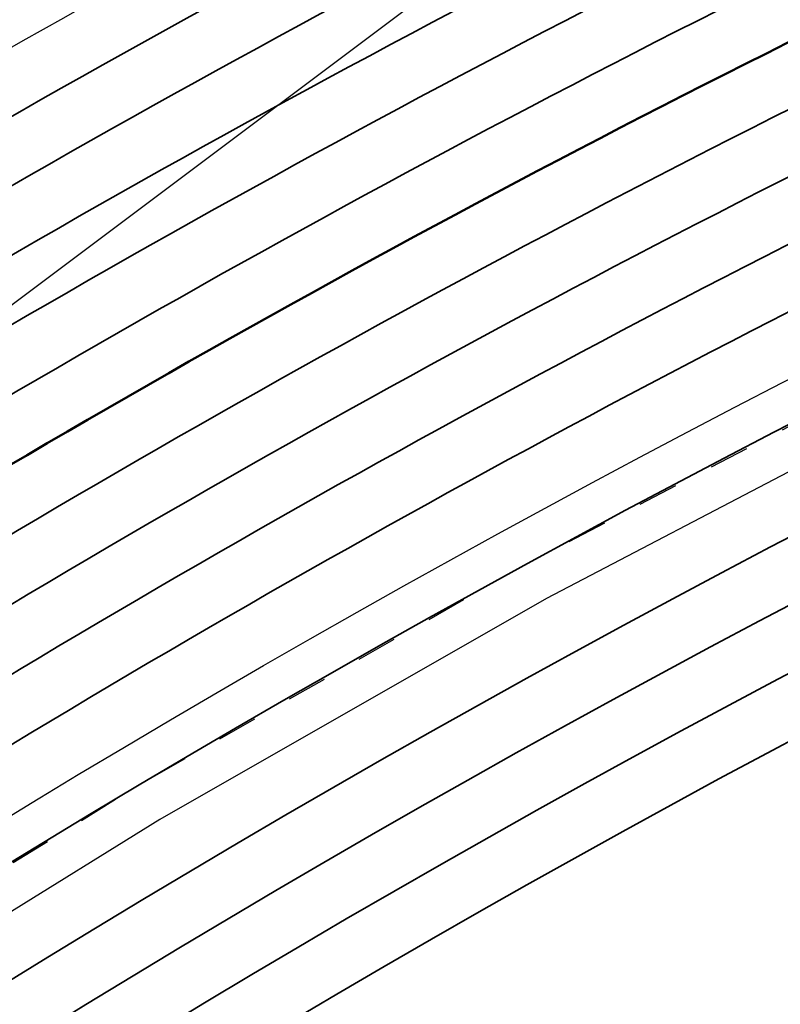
# Model space of a CAD drawing. Header units: metres. Extents: x -502 to 161, y -108 to 174.
# Tile 215 of 656: x -251.15 to -249.25, y -13.71 to -11.26. Entities that reach past the tile are written whole.
import ezdxf

# ---------------------------------------------------------------- set-up
doc = ezdxf.new("R2010")
doc.units = ezdxf.units.M
doc.header["$LTSCALE"] = 0.1
doc.linetypes.add('2-1', pattern=[0.17, 0.06, -0.025, 0.06, -0.025])
doc.linetypes.add('237', pattern=[93, 75, -18])
for name, color, linetype in [('BRI31-005.05-5p02-Koordinierung Lageplan 4. BA ZOB West 2022-06-15', 7, 'Continuous'), ('BRI31-005.06-5f07-Koordinierung Lageplan 4. BA ZOB Fernbusbahnh', 7, 'Continuous'), ('BRI31-005.07-5f08-Koordinierung Lageplan 4. BA Radstation - Seeterrasse 2023-05-31', 7, 'Continuous'), ('BRI32-005.03-5f06-Koordinierung Schemaplan 4 BA ZOB Teilbereich 2 Ost - Bahnhofsallee 2023-01-21', 7, 'Continuous')]:
    doc.layers.add(name, color=color, linetype=linetype)

msp = doc.modelspace()

# ---------------------------------------------------------------- linework, layer by layer
at = {"layer": 'BRI31-005.05-5p02-Koordinierung Lageplan 4. BA ZOB West 2022-06-15', "color": 3, "linetype": 'Continuous', "lineweight": 35, "true_color": 0x00ff00, "transparency": 33554687, "flags": 128}
for points in [[(-279.4058, -30.9235), (-270.9467, -26.7095, 0.095997), (-268.1607, -24.5758, -0.065942), (-264.8207, -21.6858, 0.025186), (-260.4856, -18.5119), (-255.5271, -14.4822, -0.005996), (-254.9201, -14.0009, -0.059186), (-248.3852, -10.0817, 0.078462), (-238.2914, -3.4889), (-238.2914, -3.4889, -0.100623), (-214.8444, 10.3949), (-214.8444, 10.3949), (-211.177, 9.7003), (-205.5504, 1.4442)], [(-205.711, 1.4137), (-211.266, 9.5645), (-214.833, 10.2401), (-214.833, 10.2401, 0.100475), (-238.1908, -3.6002), (-238.1908, -3.6002, -0.078462), (-248.3237, -10.2185), (-248.3237, -10.2185, 0.059186), (-254.8284, -14.1195), (-254.8284, -14.1195), (-254.8284, -14.1195, 0.005996), (-255.4325, -14.5986), (-255.4325, -14.5986), (-260.391, -18.6283, -0.025186), (-264.7383, -21.8111), (-264.7383, -21.8111, 0.065942), (-268.0485, -24.6753), (-268.0485, -24.6753), (-268.0485, -24.6753, -0.095997), (-270.8799, -26.8438), (-270.8799, -26.8438), (-279.3404, -31.0585)], [(-311.2459, -44.722), (-303.6354, -41.8968), (-298.4404, -39.6095), (-284.9949, -33.8889), (-279.275, -31.1935), (-270.813, -26.978, 0.095997), (-267.9364, -24.7749), (-267.9364, -24.7749, -0.065942), (-264.6559, -21.9364), (-264.6559, -21.9364, 0.025186), (-260.2964, -18.7447), (-255.3379, -14.715, -0.005996), (-254.7366, -14.2381), (-254.7366, -14.2381, -0.059186), (-248.2623, -10.3553), (-248.2623, -10.3553, 0.078462), (-238.0902, -3.7115), (-238.0902, -3.7115, -0.100327), (-214.8215, 10.0853), (-214.8215, 10.0853), (-211.3549, 9.4287), (-205.8717, 1.3831)], [(-206.0324, 1.3525), (-211.4439, 9.2929), (-214.81, 9.9304), (-214.81, 9.9304, 0.100178), (-237.9896, -3.8227), (-237.9896, -3.8227, -0.078462), (-248.2009, -10.4922), (-248.2009, -10.4922, 0.059186), (-254.6448, -14.3568), (-254.6448, -14.3568), (-254.6448, -14.3568, 0.005996), (-255.2433, -14.8314), (-255.2433, -14.8314), (-260.2018, -18.8611), (-260.2018, -18.8611, -0.025186), (-264.5735, -22.0618), (-264.5735, -22.0618), (-264.5735, -22.0618, 0.065942), (-267.8242, -24.8745), (-267.8242, -24.8745), (-267.8242, -24.8745, -0.095997), (-270.7461, -27.1123), (-270.7461, -27.1123), (-279.2096, -31.3285)], [(-279.1442, -31.4635), (-270.6792, -27.2466, 0.095997), (-267.712, -24.974), (-267.712, -24.974, -0.065942), (-264.4911, -22.1871), (-264.4911, -22.1871, 0.025186), (-260.1072, -18.9775), (-255.1487, -14.9478, -0.005996), (-254.553, -14.4754, -0.059186), (-248.1394, -10.629), (-248.1394, -10.629, 0.078462), (-237.889, -3.934), (-237.889, -3.934), (-237.889, -3.934, -0.100028), (-214.7984, 9.7756), (-214.7984, 9.7756), (-211.5329, 9.1571), (-206.1931, 1.3219)], [(-206.5145, 1.2608), (-211.7108, 8.8854), (-214.7752, 9.4658, 0.099728), (-237.6878, -4.1565, -0.078462), (-248.0165, -10.9027, 0.059186), (-254.3694, -14.7127, 0.005996), (-254.9595, -15.1806), (-259.918, -19.2103, -0.025186), (-264.3263, -22.4378, 0.065942), (-267.4876, -25.1732), (-267.4876, -25.1732, -0.095997), (-270.5454, -27.5151), (-270.5454, -27.5151), (-279.0133, -31.7335)], [(-278.9479, -31.8684), (-270.4786, -27.6493), (-270.4786, -27.6493, 0.095997), (-267.3754, -25.2727), (-267.3754, -25.2727, -0.065942), (-264.2439, -22.5631), (-264.2439, -22.5631, 0.025186), (-259.8234, -19.3267), (-259.8234, -19.3267), (-254.8649, -15.297, -0.005996), (-254.2777, -14.8313), (-254.2777, -14.8313, -0.059186), (-247.9551, -11.0396), (-247.9551, -11.0396, 0.078462), (-237.5872, -4.2677), (-237.5872, -4.2677, -0.099577), (-214.7635, 9.311), (-214.7635, 9.311), (-211.7997, 8.7496), (-206.6752, 1.2302)], [(-206.8358, 1.1996), (-211.8887, 8.6138), (-214.7518, 9.1561), (-214.7518, 9.1561, 0.099425), (-237.4866, -4.379), (-237.4866, -4.379, -0.078462), (-247.8937, -11.1764, 0.059186), (-254.1859, -14.95, 0.005996), (-254.7703, -15.4134), (-259.7288, -19.4431, -0.025186), (-264.1615, -22.6884, 0.065942), (-267.2632, -25.3723, -0.095997), (-270.4117, -27.7836), (-278.8825, -32.0034), (-284.6268, -34.7104), (-298.0829, -40.4355), (-303.2972, -42.7313), (-310.9253, -45.563), (-314.7666, -47.655, 0.354166), (-315.2467, -48.8186), (-312.9008, -56.6959), (-312.9008, -56.6959, 0.16104), (-309.3641, -61.7694), (-309.3641, -61.7694)], [(-278.8171, -32.1384), (-270.3448, -27.9179), (-270.3448, -27.9179, 0.095997), (-267.151, -25.4718), (-267.151, -25.4718), (-267.151, -25.4718, -0.065941), (-264.0791, -22.8138), (-264.0791, -22.8138), (-264.0791, -22.8138, 0.025186), (-259.6342, -19.5596), (-259.6342, -19.5596), (-254.6757, -15.5298, -0.005996), (-254.0941, -15.0686, -0.059186), (-247.8322, -11.3132, 0.078462), (-237.386, -4.4902), (-237.386, -4.4902, -0.099273), (-214.74, 9.0012), (-214.74, 9.0012), (-211.9777, 8.478), (-206.9965, 1.1691)], [(-220.9688, -6.3577, 0.037781), (-221.9372, -6.6183, -0.037556), (-222.9055, -6.8793), (-236.3229, -9.4365, -0.02249), (-238.1028, -9.6934, 0.147059), (-254.0766, -16.2671), (-259.0307, -20.2933)]]:
    msp.add_lwpolyline(points, format="xyb", dxfattribs=at)
at = {"layer": 'BRI31-005.05-5p02-Koordinierung Lageplan 4. BA ZOB West 2022-06-15', "color": 1, "linetype": 'Continuous', "lineweight": 50, "true_color": 0xff0000, "transparency": 33554687, "flags": 128}
msp.add_lwpolyline([(-254.4612, -14.5941), (-254.4612, -14.5941, -0.059186), (-248.078, -10.7659), (-248.078, -10.7659, 0.078462), (-237.7884, -4.0452), (-237.7884, -4.0452, -0.099878), (-214.7868, 9.6207), (-214.7868, 9.6207), (-211.6218, 9.0212), (-206.3538, 1.2914)], format="xyb", dxfattribs=at)
at = {"layer": 'BRI31-005.05-5p02-Koordinierung Lageplan 4. BA ZOB West 2022-06-15', "color": 7, "linetype": 'Continuous', "lineweight": 35, "transparency": 33554687, "flags": 128}
for points in [[(-219.9409, -5.5519), (-229.0536, -7.2881), (-229.0536, -7.2881, 0.060826), (-230.2289, -7.6642), (-230.2289, -7.6642), (-230.2289, -7.6642, -0.060829), (-231.4043, -8.0405), (-231.4043, -8.0405), (-236.4071, -8.9944), (-236.4071, -8.9944, -0.023522), (-238.2272, -9.2533), (-238.2272, -9.2533), (-238.2272, -9.2533, 0.146384), (-254.3604, -15.9179), (-254.3604, -15.9179), (-259.3146, -19.9441)], [(-220.9967, -6.2103), (-236.379, -9.1418, -0.02249), (-238.1322, -9.3949, 0.147059), (-254.2658, -16.0343), (-259.2199, -20.0605)], [(-220.9688, -6.3577), (-236.3509, -9.2891, -0.023523), (-238.199, -9.552, 0.146367), (-254.1712, -16.1507), (-259.1253, -20.1769)]]:
    msp.add_lwpolyline(points, format="xyb", dxfattribs=at)
at = {"layer": 'BRI31-005.05-5p02-Koordinierung Lageplan 4. BA ZOB West 2022-06-15', "color": 1, "linetype": 'Continuous', "lineweight": 35, "true_color": 0xff0000, "transparency": 33554687, "flags": 128}
msp.add_lwpolyline([(-238.2513, -9.0047, 0.146392), (-254.518, -15.7239)], format="xyb", dxfattribs=at)
at = {"layer": 'BRI31-005.06-5f07-Koordinierung Lageplan 4. BA ZOB Fernbusbahnh', "color": 7, "linetype": 'Continuous', "lineweight": 30, "transparency": 33554687}
msp.add_line((-263.4074, -21.1465), (-199.0858, 27.102), dxfattribs=at)
at = {"layer": 'BRI31-005.06-5f07-Koordinierung Lageplan 4. BA ZOB Fernbusbahnh', "color": 3, "linetype": 'Continuous', "lineweight": 30, "true_color": 0x00ff00, "transparency": 33554687, "flags": 128}
for points in [[(-279.4058, -30.9235), (-270.9467, -26.7095, 0.095997), (-268.1607, -24.5758, -0.065942), (-264.8207, -21.6858, 0.025186), (-260.4856, -18.5119), (-255.5271, -14.4822, -0.005996), (-254.9201, -14.0009, -0.059186), (-248.3852, -10.0817, 0.078462), (-238.2914, -3.4889), (-238.2914, -3.4889, -0.100623), (-214.8444, 10.3949), (-214.8444, 10.3949), (-211.177, 9.7003), (-205.5504, 1.4442)], [(-205.711, 1.4137), (-211.266, 9.5645), (-214.833, 10.2401), (-214.833, 10.2401, 0.100475), (-238.1908, -3.6002), (-238.1908, -3.6002, -0.078462), (-248.3237, -10.2185), (-248.3237, -10.2185, 0.059186), (-254.8284, -14.1195), (-254.8284, -14.1195), (-254.8284, -14.1195, 0.005996), (-255.4325, -14.5986), (-255.4325, -14.5986), (-260.391, -18.6283, -0.025186), (-264.7383, -21.8111), (-264.7383, -21.8111, 0.065942), (-268.0485, -24.6753), (-268.0485, -24.6753), (-268.0485, -24.6753, -0.095997), (-270.8799, -26.8438), (-270.8799, -26.8438), (-279.3404, -31.0585)], [(-311.2459, -44.722), (-303.6354, -41.8968), (-298.4404, -39.6095), (-284.9949, -33.8889), (-279.275, -31.1935), (-270.813, -26.978, 0.095997), (-267.9364, -24.7749), (-267.9364, -24.7749, -0.065942), (-264.6559, -21.9364), (-264.6559, -21.9364, 0.025186), (-260.2964, -18.7447), (-255.3379, -14.715, -0.005996), (-254.7366, -14.2381), (-254.7366, -14.2381, -0.059186), (-248.2623, -10.3553), (-248.2623, -10.3553, 0.078462), (-238.0902, -3.7115), (-238.0902, -3.7115, -0.100327), (-214.8215, 10.0853), (-214.8215, 10.0853), (-211.3549, 9.4287), (-205.8717, 1.3831)], [(-206.0324, 1.3525), (-211.4439, 9.2929), (-214.81, 9.9304), (-214.81, 9.9304, 0.100178), (-237.9896, -3.8227), (-237.9896, -3.8227, -0.078462), (-248.2009, -10.4922), (-248.2009, -10.4922, 0.059186), (-254.6448, -14.3568), (-254.6448, -14.3568), (-254.6448, -14.3568, 0.005996), (-255.2433, -14.8314), (-255.2433, -14.8314), (-260.2018, -18.8611), (-260.2018, -18.8611, -0.025186), (-264.5735, -22.0618), (-264.5735, -22.0618), (-264.5735, -22.0618, 0.065942), (-267.8242, -24.8745), (-267.8242, -24.8745), (-267.8242, -24.8745, -0.095997), (-270.7461, -27.1123), (-270.7461, -27.1123), (-279.2096, -31.3285)], [(-279.1442, -31.4635), (-270.6792, -27.2466, 0.095997), (-267.712, -24.974), (-267.712, -24.974, -0.065942), (-264.4911, -22.1871), (-264.4911, -22.1871, 0.025186), (-260.1072, -18.9775), (-255.1487, -14.9478, -0.005996), (-254.553, -14.4754, -0.059186), (-248.1394, -10.629), (-248.1394, -10.629, 0.078462), (-237.889, -3.934), (-237.889, -3.934), (-237.889, -3.934, -0.100028), (-214.7984, 9.7756), (-214.7984, 9.7756), (-211.5329, 9.1571), (-206.1931, 1.3219)], [(-206.5145, 1.2608), (-211.7108, 8.8854), (-214.7752, 9.4658, 0.099728), (-237.6878, -4.1565, -0.078462), (-248.0165, -10.9027, 0.059186), (-254.3694, -14.7127, 0.005996), (-254.9595, -15.1806), (-259.918, -19.2103, -0.025186), (-264.3263, -22.4378, 0.065942), (-267.4876, -25.1732), (-267.4876, -25.1732, -0.095997), (-270.5454, -27.5151), (-270.5454, -27.5151), (-279.0133, -31.7335)], [(-278.9479, -31.8684), (-270.4786, -27.6493), (-270.4786, -27.6493, 0.095997), (-267.3754, -25.2727), (-267.3754, -25.2727, -0.065942), (-264.2439, -22.5631), (-264.2439, -22.5631, 0.025186), (-259.8234, -19.3267), (-259.8234, -19.3267), (-254.8649, -15.297, -0.005996), (-254.2777, -14.8313), (-254.2777, -14.8313, -0.059186), (-247.9551, -11.0396), (-247.9551, -11.0396, 0.078462), (-237.5872, -4.2677), (-237.5872, -4.2677, -0.099577), (-214.7635, 9.311), (-214.7635, 9.311), (-211.7997, 8.7496), (-206.6752, 1.2302)], [(-206.8358, 1.1996), (-211.8887, 8.6138), (-214.7518, 9.1561), (-214.7518, 9.1561, 0.099425), (-237.4866, -4.379), (-237.4866, -4.379, -0.078462), (-247.8937, -11.1764, 0.059186), (-254.1859, -14.95, 0.005996), (-254.7703, -15.4134), (-259.7288, -19.4431, -0.025186), (-264.1615, -22.6884, 0.065942), (-267.2632, -25.3723, -0.095997), (-270.4117, -27.7836), (-278.8825, -32.0034), (-284.6268, -34.7104), (-298.0829, -40.4355), (-303.2972, -42.7313), (-310.9253, -45.563), (-314.7666, -47.655, 0.354166), (-315.2467, -48.8186), (-312.9008, -56.6959, 0.103821), (-310.9737, -60.2545)], [(-309.821, -45.313), (-303.2408, -42.8703), (-298.0233, -40.5732), (-284.5654, -34.8473), (-278.8171, -32.1384), (-270.3448, -27.9179), (-270.3448, -27.9179, 0.095997), (-267.151, -25.4718), (-267.151, -25.4718), (-267.151, -25.4718, -0.065941), (-264.0791, -22.8138), (-264.0791, -22.8138), (-264.0791, -22.8138, 0.025186), (-259.6342, -19.5596), (-259.6342, -19.5596), (-254.6757, -15.5298, -0.005996), (-254.0941, -15.0686, -0.059186), (-247.8322, -11.3132, 0.078462), (-237.386, -4.4902), (-237.386, -4.4902, -0.099273), (-214.74, 9.0012), (-214.74, 9.0012), (-211.9777, 8.478), (-206.9965, 1.1691)], [(-220.9688, -6.3577, 0.037781), (-221.9372, -6.6183, -0.037556), (-222.9055, -6.8793), (-236.3229, -9.4365, -0.02249), (-238.1028, -9.6934, 0.147059), (-254.0766, -16.2671), (-259.0307, -20.2933)]]:
    msp.add_lwpolyline(points, format="xyb", dxfattribs=at)
at = {"layer": 'BRI31-005.06-5f07-Koordinierung Lageplan 4. BA ZOB Fernbusbahnh', "color": 1, "linetype": 'Continuous', "lineweight": 50, "true_color": 0xff0000, "transparency": 33554687, "flags": 128}
msp.add_lwpolyline([(-254.4612, -14.5941), (-254.4612, -14.5941, -0.059186), (-248.078, -10.7659), (-248.078, -10.7659, 0.078462), (-237.7884, -4.0452), (-237.7884, -4.0452, -0.099878), (-214.7868, 9.6207), (-214.7868, 9.6207), (-211.6218, 9.0212), (-206.3538, 1.2914)], format="xyb", dxfattribs=at)
at = {"layer": 'BRI31-005.06-5f07-Koordinierung Lageplan 4. BA ZOB Fernbusbahnh', "color": 190, "linetype": 'Continuous', "lineweight": 30, "true_color": 0x7f00ff, "transparency": 33554687, "flags": 128}
msp.add_lwpolyline([(-252.0793, -18.1999), (-254.94, -15.2281, -0.448351), (-254.8257, -13.7392), (-254.8257, -13.7392, -0.057371), (-248.4466, -9.9448), (-248.4466, -9.9448, 0.055175), (-241.1471, -5.6461, 0.42561), (-240.9695, -4.2158), (-242.089, -2.8348)], format="xyb", dxfattribs=at)
at = {"layer": 'BRI31-005.06-5f07-Koordinierung Lageplan 4. BA ZOB Fernbusbahnh', "color": 7, "linetype": 'Continuous', "lineweight": 30, "transparency": 33554687, "flags": 128}
for points in [[(-219.9409, -5.5519), (-229.0536, -7.2881), (-229.0536, -7.2881, 0.060826), (-230.2289, -7.6642), (-230.2289, -7.6642), (-230.2289, -7.6642, -0.060829), (-231.4043, -8.0405), (-231.4043, -8.0405), (-236.4071, -8.9944), (-236.4071, -8.9944, -0.023522), (-238.2272, -9.2533), (-238.2272, -9.2533), (-238.2272, -9.2533, 0.146384), (-254.3604, -15.9179), (-254.3604, -15.9179), (-259.3146, -19.9441)], [(-220.9967, -6.2103), (-236.379, -9.1418, -0.02249), (-238.1322, -9.3949, 0.147059), (-254.2658, -16.0343), (-259.2199, -20.0605)], [(-220.9688, -6.3577), (-236.3509, -9.2891, -0.023523), (-238.199, -9.552, 0.146367), (-254.1712, -16.1507), (-259.1253, -20.1769)]]:
    msp.add_lwpolyline(points, format="xyb", dxfattribs=at)
at = {"layer": 'BRI31-005.06-5f07-Koordinierung Lageplan 4. BA ZOB Fernbusbahnh', "color": 1, "linetype": 'Continuous', "lineweight": 30, "true_color": 0xff0000, "transparency": 33554687, "flags": 128}
for points in [[(-263.9967, -22.9392), (-263.9967, -22.9392, 0.025186), (-259.5396, -19.676), (-259.5396, -19.676), (-254.5811, -15.6462, -0.005996), (-254.0023, -15.1873), (-254.0023, -15.1873, -0.140273), (-238.2614, -8.9052), (-238.2614, -8.9052)], [(-238.2513, -9.0047, 0.146392), (-254.518, -15.7239)]]:
    msp.add_lwpolyline(points, format="xyb", dxfattribs=at)
at = {"layer": 'BRI31-005.06-5f07-Koordinierung Lageplan 4. BA ZOB Fernbusbahnh', "color": 3, "linetype": '237', "lineweight": 30, "true_color": 0x00ff00, "transparency": 33554687, "flags": 128}
msp.add_lwpolyline([(-238.2413, -9.104), (-238.2413, -9.104, 0.146392), (-254.455, -15.8015), (-254.455, -15.8015), (-259.4092, -19.8277, -0.025212), (-263.8869, -23.1063)], format="xyb", dxfattribs=at)
at = {"layer": 'BRI31-005.07-5f08-Koordinierung Lageplan 4. BA Radstation - Seeterrasse 2023-05-31', "color": 1, "linetype": '2-1', "lineweight": 30, "true_color": 0xff0000, "transparency": 33554687, "flags": 128}
msp.add_lwpolyline([(-75.7252, 29.7094), (-74.2064, 21.4872), (-74.2064, 21.4872, -0.344875), (-75.7481, 18.537), (-75.7481, 18.537), (-78.6792, 17.2104), (-78.6792, 17.2104, -0.131652), (-80.0582, 16.9832), (-80.0582, 16.9832), (-83.2747, 17.3012), (-83.2747, 17.3012, -0.147643), (-84.7171, 17.897), (-84.7171, 17.897), (-84.7171, 17.897, 0.224175), (-86.6227, 18.3711), (-86.6227, 18.3711), (-87.2261, 18.2506, 0.068364), (-87.869, 18.0276, -0.134388), (-89.2653, 17.7401), (-89.2653, 17.7401, -0.008614), (-92.1064, 17.9717), (-92.1064, 17.9717), (-92.1064, 17.9717, -0.043249), (-95.5579, 18.6175), (-95.5579, 18.6175, 0.115499), (-96.453, 18.6545), (-97.6265, 18.4303), (-97.6265, 18.4303, 0.238629), (-99.0314, 17.3462), (-99.0314, 17.3462), (-99.2249, 16.9405), (-99.2249, 16.9405, -0.381904), (-102.5458, 15.5517), (-102.5458, 15.5517), (-102.5458, 15.5517, 0.130963), (-103.8299, 15.6457), (-103.8299, 15.6457), (-104.7731, 15.4668), (-104.7731, 15.4668, 0.062943), (-105.3695, 15.2737), (-105.3695, 15.2737), (-105.3695, 15.2737, -0.117288), (-106.5928, 15.019), (-106.5928, 15.019), (-118.0807, 15.343), (-118.0807, 15.343, -0.126318), (-120.4231, 16.0153), (-120.4231, 16.0153), (-121.9335, 16.9019, 0.050627), (-123.7227, 17.7216), (-123.7227, 17.7216, 0.129681), (-125.6306, 17.8564), (-125.6306, 17.8564), (-126.5738, 17.6776), (-126.5738, 17.6776, 0.119934), (-127.6504, 17.1889), (-127.6504, 17.1889, -0.084808), (-128.3911, 16.7885), (-128.3911, 16.7885, 0.089269), (-130.16, 15.8118), (-130.16, 15.8118), (-130.16, 15.8118, -0.124247), (-134.6867, 13.7066), (-134.6867, 13.7066), (-138.9168, 12.9014, -0.061661), (-143.7961, 12.5841), (-146.1501, 12.7214), (-146.6345, 12.7496), (-146.6345, 12.7496, -0.059039), (-147.2369, 12.8568), (-147.2369, 12.8568, 0.067015), (-147.8955, 12.9633, 0.040307), (-151.1503, 12.787, -0.05915), (-151.7633, 12.7769, 0.072382), (-152.4827, 12.746), (-153.4259, 12.5672), (-153.4259, 12.5672, 0.081506), (-154.3792, 12.2191), (-154.3792, 12.2191, -0.078503), (-155.3314, 11.8651, 0.005089), (-156.736, 11.5665, 0.034847), (-157.917, 11.2149), (-157.917, 11.2149, -0.026109), (-159.093, 10.8424), (-159.093, 10.8424, 0.013087), (-162.6332, 9.8215, -0.062687), (-167.5218, 8.9233), (-167.5218, 8.9233, 0.061733), (-172.5318, 8.0126), (-172.5318, 8.0126), (-186.5075, 3.6415), (-186.5075, 3.6415, -0.025709), (-188.4284, 3.1475), (-188.4284, 3.1475, -0.09618), (-189.4195, 3.1391), (-189.4195, 3.1391, -0.010312), (-189.5245, 3.1608), (-189.5245, 3.1608, 0.103331), (-190.5467, 3.1797), (-191.4899, 3.0009), (-193.6788, 2.5285), (-195.2713, -0.9906), (-200.2523, -1.9396, -0.015188), (-202.6914, -2.3279, 0.015187), (-205.1304, -2.7163), (-211.9992, -4.0249, -0.085512), (-213.1342, -4.045), (-213.1342, -4.045, 0.085516), (-214.2693, -4.065), (-214.2693, -4.065), (-217.1075, -4.6057), (-217.1075, -4.6057, -0.044757), (-218.1066, -4.7048), (-218.1066, -4.7048), (-218.1066, -4.7048, 0.044534), (-219.1057, -4.8034), (-219.1057, -4.8034), (-220.0489, -4.9822, 0.045192), (-221.0145, -5.2575, -0.044969), (-221.98, -5.5332), (-229.374, -6.9419, 0.0409), (-229.7676, -7.0508), (-229.7676, -7.0508, 0.046197), (-230.1838, -7.2489), (-230.1838, -7.2489), (-230.1838, -7.2489, -0.087262), (-230.9936, -7.5559), (-230.9936, -7.5559), (-236.482, -8.6015, 0.028787), (-237.3638, -8.8228, -0.050637), (-238.2513, -9.0047, 0.146392), (-254.518, -15.7239), (-259.4765, -19.7536), (-259.4765, -19.7536, -0.025186), (-263.9418, -23.0227), (-263.9418, -23.0227, 0.107373), (-265.0177, -24.1206), (-265.0177, -24.1206, -0.031495), (-265.9353, -25.3944), (-265.9353, -25.3944), (-265.9353, -25.3944, 0.319337), (-266.1354, -28.2853), (-266.1354, -28.2853), (-261.3476, -36.1097, 0.028211), (-259.4113, -38.9068, -0.124654), (-258.9176, -40.0306), (-258.9176, -40.0306, 0.143394), (-258.3055, -41.2953), (-258.3055, -41.2953), (-257.6613, -42.0071, 0.04347), (-257.3434, -42.3023), (-256.513, -42.9487), (-256.513, -42.9487, 0.287939), (-253.8675, -43.2162), (-253.8675, -43.2162), (-253.4922, -43.0296), (-246.0588, -39.1119), (-246.0588, -39.1119, -0.348158), (-243.0066, -39.6832), (-243.0066, -39.6832, 0.179632), (-241.4792, -40.5169), (-236.8359, -41.1908), (-236.8359, -41.1908, -0.100747), (-235.5437, -41.6552), (-235.5437, -41.6552, -0.022227), (-235.3532, -41.7694), (-235.3532, -41.7694, -0.062068), (-234.8837, -42.1717), (-234.8837, -42.1717), (-234.3665, -42.7401), (-234.3665, -42.7401, 0.107257), (-233.6329, -43.2624), (-233.6329, -43.2624, -0.058325), (-232.8393, -43.7185), (-232.8393, -43.7185, 0.577348), (-240.5426, -47.0416), (-240.5426, -47.0416, 0.577348), (-233.8131, -52.0513, 0.577348), (-232.8392, -43.7186, 0.306983), (-230.8772, -43.8017), (-222.4355, -38.5868, -0.271246), (-221.5767, -38.5663), (-220.659, -39.0746, -0.254278), (-220.5385, -39.2639, 0.168188), (-220.444, -39.486), (-219.707, -40.3004), (-219.707, -40.3004, 0.133374), (-219.4036, -40.4948), (-219.4036, -40.4948), (-219.4036, -40.4948, -0.05315), (-219.0634, -40.6432), (-219.0634, -40.6432), (-212.0825, -44.6154, -0.173983), (-211.4959, -45.2994), (-211.4959, -45.2994, 0.093569), (-210.9189, -46.2366), (-210.9189, -46.2366)], format="xyb", dxfattribs=at)
msp.add_lwpolyline([(-75.7252, 29.7094), (-74.2064, 21.4872), (-74.2064, 21.4872, -0.344875), (-75.7481, 18.537), (-75.7481, 18.537), (-78.6792, 17.2104), (-78.6792, 17.2104, -0.131652), (-80.0582, 16.9832), (-80.0582, 16.9832), (-83.2747, 17.3012), (-83.2747, 17.3012, -0.147643), (-84.7171, 17.897), (-84.7171, 17.897), (-84.7171, 17.897, 0.224175), (-86.6227, 18.3711), (-86.6227, 18.3711), (-87.2261, 18.2506, 0.068364), (-87.869, 18.0276, -0.134388), (-89.2653, 17.7401), (-89.2653, 17.7401, -0.008614), (-92.1064, 17.9717), (-92.1064, 17.9717), (-92.1064, 17.9717, -0.043249), (-95.5579, 18.6175), (-95.5579, 18.6175, 0.115499), (-96.453, 18.6545), (-97.6265, 18.4303), (-97.6265, 18.4303, 0.238629), (-99.0314, 17.3462), (-99.0314, 17.3462), (-99.2249, 16.9405), (-99.2249, 16.9405, -0.381904), (-102.5458, 15.5517), (-102.5458, 15.5517), (-102.5458, 15.5517, 0.130963), (-103.8299, 15.6457), (-103.8299, 15.6457), (-104.7731, 15.4668), (-104.7731, 15.4668, 0.062943), (-105.3695, 15.2737), (-105.3695, 15.2737), (-105.3695, 15.2737, -0.117288), (-106.5928, 15.019), (-106.5928, 15.019), (-118.0807, 15.343), (-118.0807, 15.343, -0.126318), (-120.4231, 16.0153), (-120.4231, 16.0153), (-121.9335, 16.9019, 0.050627), (-123.7227, 17.7216), (-123.7227, 17.7216, 0.129681), (-125.6306, 17.8564), (-125.6306, 17.8564), (-126.5738, 17.6776), (-126.5738, 17.6776, 0.119934), (-127.6504, 17.1889), (-127.6504, 17.1889, -0.084808), (-128.3911, 16.7885), (-128.3911, 16.7885, 0.089269), (-130.16, 15.8118), (-130.16, 15.8118), (-130.16, 15.8118, -0.124247), (-134.6867, 13.7066), (-134.6867, 13.7066), (-138.9168, 12.9014, -0.061661), (-143.7961, 12.5841), (-146.1501, 12.7214), (-146.6345, 12.7496), (-146.6345, 12.7496, -0.059039), (-147.2369, 12.8568), (-147.2369, 12.8568, 0.067015), (-147.8955, 12.9633, 0.040307), (-151.1503, 12.787, -0.05915), (-151.7633, 12.7769, 0.072382), (-152.4827, 12.746), (-153.4259, 12.5672), (-153.4259, 12.5672, 0.081506), (-154.3792, 12.2191), (-154.3792, 12.2191, -0.078503), (-155.3314, 11.8651, 0.005089), (-156.736, 11.5665, 0.034847), (-157.917, 11.2149), (-157.917, 11.2149, -0.026109), (-159.093, 10.8424), (-159.093, 10.8424, 0.013087), (-162.6332, 9.8215, -0.062687), (-167.5218, 8.9233), (-167.5218, 8.9233, 0.061733), (-172.5318, 8.0126), (-172.5318, 8.0126), (-186.5075, 3.6415), (-186.5075, 3.6415, -0.025709), (-188.4284, 3.1475), (-188.4284, 3.1475, -0.09618), (-189.4195, 3.1391), (-189.4195, 3.1391, -0.010312), (-189.5245, 3.1608), (-189.5245, 3.1608, 0.103331), (-190.5467, 3.1797), (-191.4899, 3.0009), (-193.6788, 2.5285), (-195.2713, -0.9906), (-200.2523, -1.9396, -0.015188), (-202.6914, -2.3279, 0.015187), (-205.1304, -2.7163), (-211.9992, -4.0249, -0.085512), (-213.1342, -4.045), (-213.1342, -4.045, 0.085516), (-214.2693, -4.065), (-214.2693, -4.065), (-217.1075, -4.6057), (-217.1075, -4.6057, -0.044757), (-218.1066, -4.7048), (-218.1066, -4.7048), (-218.1066, -4.7048, 0.044534), (-219.1057, -4.8034), (-219.1057, -4.8034), (-220.0489, -4.9822, 0.045192), (-221.0145, -5.2575, -0.044969), (-221.98, -5.5332), (-229.374, -6.9419, 0.0409), (-229.7676, -7.0508), (-229.7676, -7.0508, 0.046197), (-230.1838, -7.2489), (-230.1838, -7.2489), (-230.1838, -7.2489, -0.087262), (-230.9936, -7.5559), (-230.9936, -7.5559), (-236.482, -8.6015, 0.028787), (-237.3638, -8.8228, -0.050637), (-238.2513, -9.0047, 0.146392), (-254.518, -15.7239), (-259.4765, -19.7536), (-259.4765, -19.7536, -0.025186), (-263.9418, -23.0227), (-263.9418, -23.0227, 0.107373), (-265.0177, -24.1206), (-265.0177, -24.1206, -0.031495), (-265.9353, -25.3944), (-265.9353, -25.3944), (-265.9353, -25.3944, 0.319337), (-266.1354, -28.2853), (-266.1354, -28.2853), (-261.3476, -36.1097, 0.028211), (-259.4113, -38.9068, -0.124654), (-258.9176, -40.0306), (-258.9176, -40.0306, 0.143394), (-258.3055, -41.2953), (-258.3055, -41.2953), (-257.6613, -42.0071, 0.04347), (-257.3434, -42.3023), (-256.513, -42.9487), (-256.513, -42.9487, 0.287939), (-253.8675, -43.2162), (-253.8675, -43.2162), (-253.4922, -43.0296), (-246.0588, -39.1119), (-246.0588, -39.1119, -0.348158), (-243.0066, -39.6832), (-243.0066, -39.6832, 0.179632), (-241.4792, -40.5169), (-236.8359, -41.1908), (-236.8359, -41.1908, -0.100747), (-235.5437, -41.6552), (-235.5437, -41.6552, -0.022227), (-235.3532, -41.7694), (-235.3532, -41.7694, -0.062068), (-234.8837, -42.1717), (-234.8837, -42.1717), (-234.3665, -42.7401), (-234.3665, -42.7401, 0.107257), (-233.6329, -43.2624), (-233.6329, -43.2624, -0.058325), (-232.8393, -43.7185), (-232.8393, -43.7185, 0.577348), (-240.5426, -47.0416), (-240.5426, -47.0416, 0.577348), (-233.8131, -52.0513, 0.577348), (-232.8392, -43.7186, 0.306983), (-230.8772, -43.8017), (-222.4355, -38.5868, -0.271246), (-221.5767, -38.5663), (-220.659, -39.0746, -0.254278), (-220.5385, -39.2639, 0.168188), (-220.444, -39.486), (-219.707, -40.3004), (-219.707, -40.3004, 0.133374), (-219.4036, -40.4948), (-219.4036, -40.4948), (-219.4036, -40.4948, -0.05315), (-219.0634, -40.6432), (-219.0634, -40.6432), (-212.0825, -44.6154, -0.173983), (-211.4959, -45.2994), (-211.4959, -45.2994, 0.093569), (-210.9189, -46.2366), (-210.9189, -46.2366)], format="xyb", dxfattribs=at)
at = {"layer": 'BRI32-005.03-5f06-Koordinierung Schemaplan 4 BA ZOB Teilbereich 2 Ost - Bahnhofsallee 2023-01-21', "color": 1, "linetype": 'Continuous', "lineweight": 30, "true_color": 0xff0000, "transparency": 33554687, "flags": 128}
msp.add_lwpolyline([(-238.2513, -9.0047, 0.146392), (-254.518, -15.7239)], format="xyb", dxfattribs=at)

doc.saveas('drawing.dxf')
